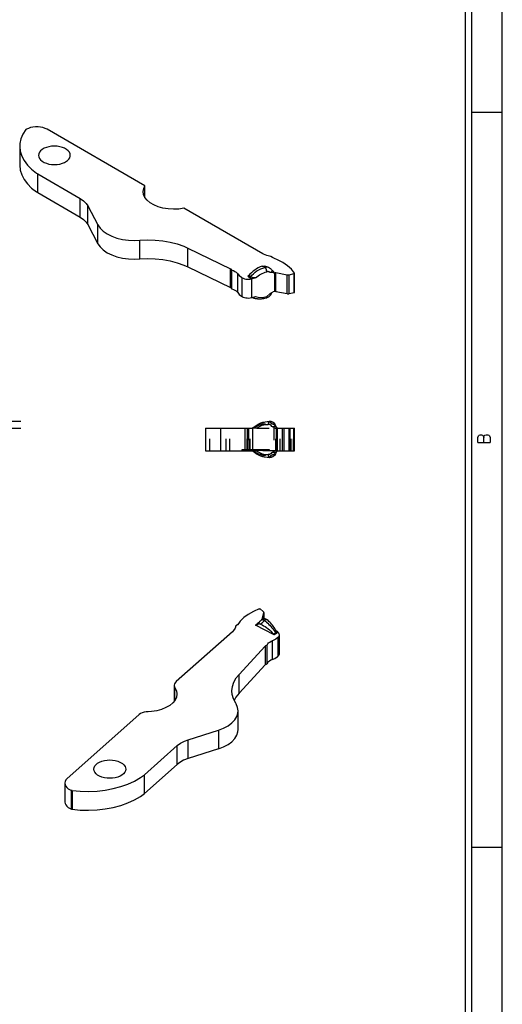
# Model space of a CAD drawing. Header units: inches. Extents: x 3 to 289, y 4 to 291.
# Tile 412 of 634: x 57.78 to 61.72, y 235.66 to 243.7. Entities that reach past the tile are written whole.
import ezdxf
from ezdxf.enums import TextEntityAlignment as Align

# ---------------------------------------------------------------- set-up
doc = ezdxf.new("R2010")
doc.units = ezdxf.units.IN
doc.header["$LTSCALE"] = 0.5
doc.header["$MEASUREMENT"] = 0
doc.linetypes.add('HIDDEN', pattern=[0.225, 0.15, -0.075])
for name, color, linetype in [('bottom', 7, 'Continuous'), ('DBU', 7, 'Continuous'), ('PLOTVIEW1', 7, 'Continuous')]:
    doc.layers.add(name, color=color, linetype=linetype)
doc.styles.add('VERO5-RomanD', font='romand__.ttf')

msp = doc.modelspace()

# ---------------------------------------------------------------- linework, layer by layer
at = {"layer": 'bottom', "color": 4, "linetype": 'Continuous'}
for p, q in [((57.8083, 242.765), (57.7918, 242.7266)), ((57.8325, 242.8019), (57.8083, 242.765)), ((57.836, 242.804), (57.8325, 242.8019)), ((57.852, 242.8117), (57.836, 242.804)), ((57.836, 242.804), (57.836, 242.804)), ((57.8702, 242.8178), (57.852, 242.8117)), ((57.8898, 242.8219), (57.8702, 242.8178)), ((57.9104, 242.824), (57.8898, 242.8219)), ((57.9313, 242.824), (57.9104, 242.824)), ((57.9519, 242.8219), (57.9313, 242.824)), ((57.9716, 242.8178), (57.9519, 242.8219)), ((57.9897, 242.8117), (57.9716, 242.8178)), ((58.0057, 242.804), (57.9897, 242.8117)), ((58.8048, 242.3426), (58.0057, 242.804)), ((57.7831, 242.6875), (57.7817, 242.6641)), ((57.7918, 242.7266), (57.7831, 242.6875)), ((57.7817, 242.6641), (57.7817, 242.511)), ((57.7817, 242.6641), (57.7856, 242.6247)), ((57.7856, 242.6247), (57.7976, 242.5858)), ((57.9369, 242.6042), (57.935, 242.5912)), ((57.935, 242.5912), (57.9369, 242.5782)), ((57.9428, 242.6169), (57.9369, 242.6042)), ((57.9524, 242.6287), (57.9428, 242.6169)), ((57.9654, 242.6394), (57.9524, 242.6287)), ((57.9814, 242.6487), (57.9654, 242.6394)), ((58, 242.6562), (57.9814, 242.6487)), ((58.0205, 242.6617), (58, 242.6562)), ((58.0424, 242.6651), (58.0205, 242.6617)), ((58.065, 242.6662), (58.0424, 242.6651)), ((58.0875, 242.6651), (58.065, 242.6662)), ((58.1094, 242.6617), (58.0875, 242.6651)), ((58.13, 242.6562), (58.1094, 242.6617)), ((58.1485, 242.6487), (58.13, 242.6562)), ((58.1646, 242.6394), (58.1485, 242.6487)), ((58.1776, 242.6287), (58.1646, 242.6394)), ((58.1871, 242.6169), (58.1776, 242.6287)), ((58.193, 242.6042), (58.1871, 242.6169)), ((58.195, 242.5912), (58.193, 242.6042)), ((58.1945, 242.5846), (58.195, 242.5912)), ((57.7817, 242.511), (57.7856, 242.4716)), ((57.7976, 242.5858), (57.8173, 242.548)), ((57.8173, 242.548), (57.8445, 242.5118)), ((57.8445, 242.5118), (57.8789, 242.4776)), ((57.9369, 242.5782), (57.9428, 242.5655)), ((57.9428, 242.5655), (57.9524, 242.5537)), ((57.9524, 242.5537), (57.9654, 242.5429)), ((57.9654, 242.5429), (57.9814, 242.5337)), ((57.9814, 242.5337), (58, 242.5262)), ((58, 242.5262), (58.0205, 242.5207)), ((58.0205, 242.5207), (58.0424, 242.5173)), ((58.0424, 242.5173), (58.065, 242.5161)), ((58.065, 242.5161), (58.0875, 242.5173)), ((58.0875, 242.5173), (58.1094, 242.5207)), ((58.1094, 242.5207), (58.13, 242.5262)), ((58.13, 242.5262), (58.1485, 242.5337)), ((58.1485, 242.5337), (58.1569, 242.5381)), ((58.1569, 242.5381), (58.1715, 242.5481)), ((58.1715, 242.5481), (58.1828, 242.5595)), ((58.1828, 242.5595), (58.1905, 242.5718)), ((58.1905, 242.5718), (58.1945, 242.5846)), ((57.7856, 242.4716), (57.7976, 242.4327)), ((57.7976, 242.4327), (57.8173, 242.3949)), ((57.8789, 242.4776), (57.9199, 242.4461)), ((57.9199, 242.4461), (57.9285, 242.4403)), ((57.9285, 242.4403), (58.2748, 242.2403)), ((57.9285, 242.2872), (57.9285, 242.4403)), ((57.8173, 242.3949), (57.8445, 242.3587)), ((57.8445, 242.3587), (57.8789, 242.3245)), ((57.8789, 242.3245), (57.9199, 242.293)), ((57.9199, 242.293), (57.9285, 242.2872)), ((57.9285, 242.2872), (58.2748, 242.0872)), ((58.791, 242.2955), (58.7948, 242.3205)), ((58.7942, 242.2727), (58.791, 242.2955)), ((58.8048, 242.2483), (58.7942, 242.2727)), ((58.7948, 242.3205), (58.8048, 242.3426)), ((58.8048, 242.2483), (58.8048, 242.3426)), ((58.2748, 242.2403), (58.3029, 242.2211)), ((58.3029, 242.2211), (58.3246, 242.1993)), ((58.3246, 242.1993), (58.3371, 242.1805)), ((58.8225, 242.2253), (58.8048, 242.2483)), ((58.8469, 242.2045), (58.8225, 242.2253)), ((58.8773, 242.1864), (58.8469, 242.2045)), ((58.3371, 242.1805), (58.4204, 242.0232)), ((58.9125, 242.1717), (58.8773, 242.1864)), ((58.9517, 242.1607), (58.9125, 242.1717)), ((58.9936, 242.1538), (58.9517, 242.1607)), ((59.037, 242.1512), (58.9936, 242.1538)), ((59.0805, 242.1529), (59.037, 242.1512)), ((59.1227, 242.1591), (59.0805, 242.1529)), ((59.7685, 241.7862), (59.1227, 242.1591)), ((58.2748, 242.0872), (58.3029, 242.068)), ((58.3029, 242.068), (58.3246, 242.0462)), ((58.3246, 242.0462), (58.3371, 242.0274)), ((58.3371, 242.0274), (58.4204, 241.8701)), ((58.4204, 242.0232), (58.4388, 241.9965)), ((58.4388, 241.9965), (58.4643, 241.9718)), ((58.4643, 241.9718), (58.4963, 241.9498)), ((58.4963, 241.9498), (58.5339, 241.931)), ((58.4204, 241.8701), (58.4388, 241.8434)), ((58.5339, 241.931), (58.5763, 241.916)), ((58.5763, 241.916), (58.6223, 241.905)), ((58.6223, 241.905), (58.6708, 241.8985)), ((58.6708, 241.8985), (58.7204, 241.8965)), ((58.7204, 241.8965), (58.7616, 241.8984)), ((58.7616, 241.8984), (58.8246, 241.9014)), ((58.7616, 241.7453), (58.7616, 241.8984)), ((58.8246, 241.9014), (58.8878, 241.8998)), ((58.8878, 241.8998), (58.9501, 241.8936)), ((58.9501, 241.8936), (59.0105, 241.8829)), ((59.0105, 241.8829), (59.0681, 241.8679)), ((59.0681, 241.8679), (59.122, 241.8488)), ((58.4388, 241.8434), (58.4643, 241.8187)), ((58.4643, 241.8187), (58.4963, 241.7967)), ((58.4963, 241.7967), (58.5339, 241.7779)), ((59.122, 241.8488), (59.1556, 241.8339)), ((59.1556, 241.8339), (59.5026, 241.6658)), ((58.5339, 241.7779), (58.5763, 241.7629)), ((58.5763, 241.7629), (58.6223, 241.752)), ((58.6223, 241.752), (58.6708, 241.7454)), ((58.6708, 241.7454), (58.7204, 241.7434)), ((58.7204, 241.7434), (58.7616, 241.7453)), ((58.7616, 241.7453), (58.8246, 241.7483)), ((58.8246, 241.7483), (58.8878, 241.7467)), ((58.8878, 241.7467), (58.9501, 241.7405)), ((58.9501, 241.7405), (59.0105, 241.7298)), ((59.0105, 241.7298), (59.0681, 241.7148)), ((59.0681, 241.7148), (59.122, 241.6957)), ((59.7737, 241.7838), (59.7685, 241.7862)), ((59.8016, 241.7733), (59.7737, 241.7838)), ((59.8323, 241.7658), (59.8016, 241.7733)), ((59.8459, 241.7569), (59.8323, 241.7658)), ((59.8634, 241.7488), (59.8459, 241.7569)), ((59.8881, 241.7384), (59.8634, 241.7488)), ((59.9322, 241.7157), (59.8881, 241.7384)), ((59.9706, 241.6897), (59.9322, 241.7157)), ((59.122, 241.6957), (59.1556, 241.6808)), ((59.1556, 241.6808), (59.5026, 241.5127)), ((59.5026, 241.6658), (59.5064, 241.6636)), ((59.5064, 241.6636), (59.5095, 241.661)), ((59.5095, 241.661), (59.5118, 241.6582)), ((59.5118, 241.6582), (59.5132, 241.6551)), ((59.5132, 241.6551), (59.5135, 241.6541)), ((59.5135, 241.501), (59.5135, 241.6541)), ((59.5135, 241.6541), (59.5275, 241.65)), ((59.5275, 241.65), (59.5399, 241.6445)), ((59.5399, 241.6445), (59.5506, 241.6378)), ((59.5506, 241.6378), (59.5591, 241.6302)), ((59.5591, 241.6302), (59.5638, 241.624)), ((59.7827, 241.686), (59.7628, 241.6851)), ((59.8122, 241.6781), (59.7828, 241.686)), ((59.8127, 241.6779), (59.7854, 241.6778)), ((59.8021, 241.6413), (59.7997, 241.6408)), ((59.8045, 241.6417), (59.8021, 241.6413)), ((59.8069, 241.6419), (59.8045, 241.6417)), ((59.8092, 241.6419), (59.8069, 241.6419)), ((59.8115, 241.6418), (59.8092, 241.6419)), ((59.8137, 241.6415), (59.8115, 241.6418)), ((59.8157, 241.641), (59.8137, 241.6415)), ((59.8176, 241.6404), (59.8157, 241.641)), ((59.8194, 241.6396), (59.8176, 241.6404)), ((59.821, 241.6387), (59.8194, 241.6396)), ((59.8226, 241.6377), (59.821, 241.6387)), ((59.824, 241.6365), (59.8226, 241.6377)), ((59.8253, 241.6352), (59.824, 241.6365)), ((59.8264, 241.6338), (59.8253, 241.6352)), ((59.8534, 241.6309), (59.8264, 241.6338)), ((59.8456, 241.6516), (59.8476, 241.6503)), ((59.8476, 241.6503), (59.8494, 241.6488)), ((59.8494, 241.6488), (59.8509, 241.6473)), ((59.8509, 241.6473), (59.8523, 241.6456)), ((59.8523, 241.6456), (59.8534, 241.644)), ((59.8534, 241.644), (59.8542, 241.6423)), ((59.8534, 241.6309), (59.8652, 241.634)), ((59.8542, 241.6324), (59.8534, 241.6309)), ((59.8542, 241.6423), (59.8548, 241.6405)), ((59.8547, 241.634), (59.8542, 241.6324)), ((59.8551, 241.6356), (59.8547, 241.634)), ((59.8548, 241.6405), (59.8551, 241.6389)), ((59.8551, 241.6389), (59.8552, 241.6372)), ((59.8552, 241.6372), (59.8551, 241.6356)), ((59.8652, 241.634), (59.8672, 241.6344)), ((59.8672, 241.6344), (59.8694, 241.6347)), ((59.8694, 241.6347), (59.8715, 241.6347)), ((59.8715, 241.6347), (59.8737, 241.6344)), ((59.8737, 241.6344), (59.8746, 241.6343)), ((59.8746, 241.6343), (59.9664, 241.6156)), ((60.0026, 241.6609), (59.9706, 241.6897)), ((60.0276, 241.63), (60.0026, 241.6609)), ((60.0245, 241.6257), (60.0254, 241.626)), ((60.0254, 241.626), (60.0262, 241.6264)), ((60.0262, 241.6264), (60.0268, 241.6268)), ((60.0268, 241.6268), (60.0274, 241.6273)), ((60.0274, 241.6273), (60.0277, 241.6278)), ((60.0276, 241.6299), (60.0276, 241.63)), ((60.0279, 241.6293), (60.0276, 241.6299)), ((60.0277, 241.6278), (60.0279, 241.6284)), ((60.028, 241.6288), (60.0279, 241.6293)), ((60.0279, 241.6284), (60.028, 241.6288)), ((60.028, 241.4757), (60.028, 241.6288)), ((59.5638, 241.624), (59.5759, 241.6092)), ((59.5759, 241.6092), (59.5923, 241.5959)), ((59.5923, 241.5959), (59.598, 241.5922)), ((59.598, 241.5922), (59.6069, 241.5876)), ((59.6069, 241.5876), (59.6171, 241.5839)), ((59.6171, 241.5839), (59.6283, 241.5814)), ((59.6283, 241.5814), (59.64, 241.58)), ((59.64, 241.58), (59.652, 241.5798)), ((59.6444, 241.6053), (59.65, 241.6094)), ((59.652, 241.5798), (59.6639, 241.5808)), ((59.6816, 241.5846), (59.6598, 241.5921)), ((59.6639, 241.5808), (59.6753, 241.5829)), ((59.6834, 241.5947), (59.6669, 241.5976)), ((59.6753, 241.5829), (59.6772, 241.5834)), ((59.6772, 241.5834), (59.6816, 241.5846)), ((59.6834, 241.5947), (59.6816, 241.5846)), ((59.7087, 241.5919), (59.6816, 241.5846)), ((59.7087, 241.5919), (59.6834, 241.5947)), ((59.9664, 241.6156), (59.9706, 241.615)), ((59.9706, 241.615), (59.9749, 241.6148)), ((59.9749, 241.6148), (59.9793, 241.615)), ((59.9793, 241.615), (59.9835, 241.6157)), ((59.9835, 241.6157), (59.9844, 241.6159)), ((59.9844, 241.6159), (60.0245, 241.6257)), ((59.5026, 241.5127), (59.5064, 241.5105)), ((59.5064, 241.5105), (59.5095, 241.5079)), ((59.5095, 241.5079), (59.5118, 241.5051)), ((59.5118, 241.5051), (59.5132, 241.502)), ((59.5132, 241.502), (59.5135, 241.501)), ((59.5135, 241.501), (59.5275, 241.4969)), ((59.5275, 241.4969), (59.5399, 241.4914)), ((59.5399, 241.4914), (59.5506, 241.4847)), ((59.5506, 241.4847), (59.5591, 241.4771)), ((59.5591, 241.4771), (59.5638, 241.4709)), ((59.5638, 241.4709), (59.5759, 241.4561)), ((59.8264, 241.4603), (59.8371, 241.4689)), ((59.8371, 241.4689), (59.8534, 241.4778)), ((59.8383, 241.4627), (59.8398, 241.4658)), ((59.8398, 241.4658), (59.8411, 241.4689)), ((59.8411, 241.4689), (59.8421, 241.472)), ((59.8421, 241.472), (59.8422, 241.4725)), ((59.8652, 241.4809), (59.8534, 241.4778)), ((59.8652, 241.4809), (59.8672, 241.4814)), ((59.8672, 241.4814), (59.8694, 241.4816)), ((59.8694, 241.4816), (59.8715, 241.4816)), ((59.8715, 241.4816), (59.8737, 241.4814)), ((59.8737, 241.4814), (59.8746, 241.4812)), ((59.8746, 241.4812), (59.9664, 241.4625)), ((59.9844, 241.4628), (60.0245, 241.4726)), ((60.0245, 241.4726), (60.0254, 241.4729)), ((60.0254, 241.4729), (60.0262, 241.4733)), ((60.0262, 241.4733), (60.0268, 241.4737)), ((60.0268, 241.4737), (60.0274, 241.4742)), ((60.0274, 241.4742), (60.0277, 241.4747)), ((60.0277, 241.4747), (60.0279, 241.4753)), ((60.0279, 241.4753), (60.028, 241.4757)), ((59.5759, 241.4561), (59.5923, 241.4428)), ((59.5923, 241.4428), (59.598, 241.4391)), ((59.598, 241.4391), (59.6069, 241.4345)), ((59.6069, 241.4345), (59.6171, 241.4309)), ((59.6171, 241.4309), (59.6283, 241.4283)), ((59.6283, 241.4283), (59.64, 241.4269)), ((59.64, 241.4269), (59.652, 241.4267)), ((59.652, 241.4267), (59.6639, 241.4277)), ((59.6639, 241.4277), (59.6753, 241.4298)), ((59.6753, 241.4298), (59.6772, 241.4303)), ((59.6816, 241.4315), (59.6772, 241.4303)), ((59.6816, 241.4315), (59.7087, 241.4388)), ((59.6816, 241.4315), (59.6828, 241.4309)), ((59.6828, 241.4309), (59.6889, 241.4286)), ((59.6859, 241.4327), (59.7087, 241.4388)), ((59.6889, 241.4286), (59.6947, 241.4268)), ((59.6947, 241.4268), (59.7002, 241.4252)), ((59.7002, 241.4252), (59.7053, 241.424)), ((59.7053, 241.424), (59.714, 241.4224)), ((59.714, 241.4224), (59.7208, 241.4214)), ((59.7208, 241.4214), (59.7255, 241.4209)), ((59.7255, 241.4209), (59.7296, 241.4206)), ((59.7296, 241.4206), (59.735, 241.4203)), ((59.735, 241.4203), (59.7417, 241.4202)), ((59.7417, 241.4202), (59.7498, 241.4204)), ((59.7498, 241.4204), (59.7573, 241.4209)), ((59.7573, 241.4209), (59.7656, 241.4218)), ((59.7656, 241.4218), (59.7749, 241.4232)), ((59.7749, 241.4232), (59.785, 241.4252)), ((59.785, 241.4252), (59.7959, 241.428)), ((59.7959, 241.428), (59.7998, 241.4292)), ((59.7998, 241.4292), (59.8037, 241.4307)), ((59.8037, 241.4307), (59.8076, 241.4325)), ((59.8076, 241.4325), (59.8114, 241.4346)), ((59.8114, 241.4346), (59.8151, 241.437)), ((59.8151, 241.437), (59.8188, 241.4396)), ((59.8188, 241.4396), (59.8223, 241.4425)), ((59.8223, 241.4425), (59.8256, 241.4456)), ((59.8256, 241.4456), (59.8281, 241.4482)), ((59.8281, 241.4482), (59.8305, 241.4509)), ((59.8305, 241.4509), (59.8327, 241.4537)), ((59.8327, 241.4537), (59.8348, 241.4567)), ((59.8348, 241.4567), (59.8366, 241.4596)), ((59.8366, 241.4596), (59.8383, 241.4627)), ((59.9664, 241.4625), (59.9706, 241.4619)), ((59.9706, 241.4619), (59.9749, 241.4617)), ((59.9749, 241.4617), (59.9793, 241.4619)), ((59.9793, 241.4619), (59.9835, 241.4626)), ((59.9835, 241.4626), (59.9844, 241.4628)), ((59.2993, 240.3654), (59.424, 240.3654)), ((59.2993, 240.3654), (59.2993, 240.1779)), ((59.424, 240.1779), (59.424, 240.3654)), ((59.424, 240.3654), (59.6236, 240.3654)), ((59.6236, 240.3654), (59.6403, 240.3654)), ((59.6403, 240.3654), (59.6857, 240.3654)), ((59.6403, 240.3654), (59.6403, 240.1779)), ((59.6866, 240.3657), (59.684, 240.3654)), ((59.6857, 240.3654), (59.6902, 240.3654)), ((59.6922, 240.3689), (59.6866, 240.3657)), ((59.6986, 240.3707), (59.6902, 240.3654)), ((59.7184, 240.3654), (59.6902, 240.3654)), ((59.6923, 240.3688), (59.6912, 240.3677)), ((59.6926, 240.3691), (59.6922, 240.3689)), ((59.6986, 240.3707), (59.6926, 240.3691)), ((59.7184, 240.3654), (59.6986, 240.3707)), ((59.8683, 240.3654), (59.8404, 240.3779)), ((59.8683, 240.3654), (59.8805, 240.3654)), ((59.8736, 240.3836), (59.872, 240.3875)), ((59.8771, 240.3737), (59.8735, 240.3841)), ((59.8761, 240.3753), (59.8736, 240.3836)), ((59.8874, 240.3655), (59.8771, 240.3738)), ((59.8805, 240.3654), (59.8875, 240.3654)), ((59.8884, 240.3654), (59.8874, 240.3655)), ((59.8875, 240.3654), (59.9296, 240.3654)), ((59.889, 240.3654), (59.8884, 240.3654)), ((59.9296, 240.3654), (59.9427, 240.3654)), ((59.9427, 240.3654), (59.9831, 240.3654)), ((59.9831, 240.3654), (59.9904, 240.3654)), ((59.9904, 240.3654), (60.028, 240.3654)), ((60.028, 240.1779), (60.028, 240.3654)), ((59.2993, 240.1779), (59.424, 240.1779)), ((59.424, 240.1779), (59.6236, 240.1779)), ((59.6236, 240.1779), (59.6403, 240.1779)), ((59.6403, 240.1779), (59.6857, 240.1779)), ((59.684, 240.1779), (59.6864, 240.1776)), ((59.6902, 240.1779), (59.6857, 240.1779)), ((59.6864, 240.1776), (59.6922, 240.1743)), ((59.6902, 240.1779), (59.7184, 240.1779)), ((59.6986, 240.1726), (59.6902, 240.1779)), ((59.6922, 240.1743), (59.6924, 240.1742)), ((59.6924, 240.1742), (59.6926, 240.1741)), ((59.6926, 240.1741), (59.6986, 240.1726)), ((59.6986, 240.1726), (59.7184, 240.1779)), ((59.8404, 240.1654), (59.8683, 240.1779)), ((59.8805, 240.1779), (59.8683, 240.1779)), ((59.8736, 240.1596), (59.872, 240.1557)), ((59.8735, 240.1591), (59.8771, 240.1695)), ((59.8771, 240.1694), (59.8864, 240.1777)), ((59.8805, 240.1779), (59.8875, 240.1779)), ((59.8875, 240.1779), (59.9296, 240.1779)), ((59.9296, 240.1779), (59.9427, 240.1779)), ((59.9427, 240.1779), (59.9831, 240.1779)), ((59.9831, 240.1779), (59.9904, 240.1779)), ((59.9904, 240.1779), (60.028, 240.1779))]:
    msp.add_line(p, q, dxfattribs=at)
at = {"layer": 'bottom', "color": 96, "linetype": 'Continuous'}
for p, q in [((58.2748, 242.0872), (58.2748, 242.2403)), ((58.3371, 242.0274), (58.3371, 242.1805)), ((58.4204, 241.8701), (58.4204, 242.0232)), ((59.1556, 241.6808), (59.1556, 241.8339)), ((59.5026, 241.5127), (59.5026, 241.6658)), ((59.7854, 241.6778), (59.7628, 241.6851)), ((59.7863, 241.6773), (59.7854, 241.6778)), ((59.7871, 241.6767), (59.7863, 241.6773)), ((59.788, 241.676), (59.7871, 241.6767)), ((59.7888, 241.6751), (59.788, 241.676)), ((59.7897, 241.6741), (59.7888, 241.6751)), ((59.7905, 241.6729), (59.7897, 241.6741)), ((59.7914, 241.6716), (59.7905, 241.6729)), ((59.7922, 241.6702), (59.7914, 241.6716)), ((59.793, 241.6687), (59.7922, 241.6702)), ((59.7938, 241.6671), (59.793, 241.6687)), ((59.7946, 241.6654), (59.7938, 241.6671)), ((59.7953, 241.6636), (59.7946, 241.6654)), ((59.796, 241.6617), (59.7953, 241.6636)), ((59.7966, 241.6598), (59.796, 241.6617)), ((59.7972, 241.6579), (59.7966, 241.6598)), ((59.7977, 241.6559), (59.7972, 241.6579)), ((59.7982, 241.6539), (59.7977, 241.6559)), ((59.7986, 241.6519), (59.7982, 241.6539)), ((59.799, 241.65), (59.7986, 241.6519)), ((59.7992, 241.648), (59.799, 241.65)), ((59.7995, 241.6461), (59.7992, 241.648)), ((59.7996, 241.6443), (59.7995, 241.6461)), ((59.7997, 241.6425), (59.7996, 241.6443)), ((59.7997, 241.6408), (59.7997, 241.6425)), ((59.8282, 241.634), (59.8264, 241.6338)), ((59.8301, 241.6344), (59.8282, 241.634)), ((59.8319, 241.6348), (59.8301, 241.6344)), ((59.8337, 241.6354), (59.8319, 241.6348)), ((59.8355, 241.6361), (59.8337, 241.6354)), ((59.8368, 241.6369), (59.8355, 241.6361)), ((59.8381, 241.6376), (59.8368, 241.6369)), ((59.8392, 241.6385), (59.8381, 241.6376)), ((59.8403, 241.6395), (59.8392, 241.6385)), ((59.8399, 241.6552), (59.8456, 241.6516)), ((59.8411, 241.6405), (59.8403, 241.6395)), ((59.8418, 241.6415), (59.8411, 241.6405)), ((59.8417, 241.6505), (59.8456, 241.6516)), ((59.8424, 241.6426), (59.8418, 241.6415)), ((59.8427, 241.6438), (59.8424, 241.6426)), ((59.8426, 241.6479), (59.8427, 241.6476)), ((59.8427, 241.6476), (59.8429, 241.6467)), ((59.8429, 241.6449), (59.8427, 241.6438)), ((59.8429, 241.6467), (59.8429, 241.6458)), ((59.8429, 241.6458), (59.8429, 241.6449)), ((59.8652, 241.4809), (59.8652, 241.634)), ((59.8746, 241.4812), (59.8746, 241.6343)), ((59.5638, 241.4709), (59.5638, 241.624)), ((59.598, 241.4391), (59.598, 241.5922)), ((59.6598, 241.5921), (59.6444, 241.6053)), ((59.6669, 241.5976), (59.65, 241.6094)), ((59.6669, 241.5976), (59.6598, 241.5921)), ((59.6772, 241.4303), (59.6772, 241.5834)), ((59.9664, 241.4625), (59.9664, 241.6156)), ((59.9844, 241.4628), (59.9844, 241.6159)), ((60.0245, 241.4726), (60.0245, 241.6257)), ((59.8264, 241.4603), (59.8381, 241.4672)), ((59.8381, 241.4672), (59.8421, 241.4723)), ((59.7959, 241.428), (59.7997, 241.4389)), ((59.8264, 241.4603), (59.7997, 241.4389)), ((59.6236, 240.1779), (59.6236, 240.3654)), ((59.6857, 240.1779), (59.6857, 240.3654)), ((59.8127, 240.3952), (59.8213, 240.4202)), ((59.8761, 240.3753), (59.8404, 240.3779)), ((59.8761, 240.3753), (59.8883, 240.3654)), ((59.8771, 240.3738), (59.8761, 240.3753)), ((59.8805, 240.1779), (59.8805, 240.3654)), ((59.8875, 240.1779), (59.8875, 240.3654)), ((59.9296, 240.1779), (59.9296, 240.3654)), ((59.9427, 240.1779), (59.9427, 240.3654)), ((59.9831, 240.1779), (59.9831, 240.3654)), ((59.9904, 240.1779), (59.9904, 240.3654)), ((59.8213, 240.123), (59.8127, 240.148)), ((59.8404, 240.1654), (59.8761, 240.168)), ((59.8761, 240.168), (59.8736, 240.1596)), ((59.8761, 240.168), (59.8883, 240.1779)), ((59.8761, 240.168), (59.8771, 240.1694))]:
    msp.add_line(p, q, dxfattribs=at)
at = {"layer": 'bottom', "color": 56, "linetype": 'Continuous'}
for p, q in [((56.6618, 240.4201), (57.7912, 240.4201)), ((56.7084, 240.3653), (57.7912, 240.3653))]:
    msp.add_line(p, q, dxfattribs=at)
at = {"layer": 'bottom', "color": 254, "linetype": 'HIDDEN'}
for p, q in [((59.3356, 240.1779), (59.3356, 240.3654)), ((59.4693, 240.1779), (59.4693, 240.3654)), ((59.4986, 240.1779), (59.4986, 240.3654)), ((59.6404, 240.1779), (59.6404, 240.3654)), ((59.6499, 240.3654), (59.6499, 240.1779)), ((59.6552, 240.1779), (59.6552, 240.3654)), ((59.6565, 240.1779), (59.6565, 240.3654)), ((59.6631, 240.1779), (59.6631, 240.3654)), ((59.6632, 240.1779), (59.6632, 240.3654)), ((59.6635, 240.1779), (59.6635, 240.3654)), ((59.6924, 240.3687), (59.684, 240.3654)), ((59.684, 240.3654), (59.6856, 240.3654)), ((59.6922, 240.3689), (59.6924, 240.3687)), ((59.6924, 240.3687), (59.6962, 240.3675)), ((59.7184, 240.3654), (59.8679, 240.3654)), ((59.8213, 240.4202), (59.8248, 240.4183)), ((59.8248, 240.4183), (59.8349, 240.4012)), ((59.8579, 240.3654), (59.8579, 240.1779)), ((59.8736, 240.1779), (59.8736, 240.3654)), ((59.8786, 240.1779), (59.8786, 240.3654)), ((59.8883, 240.3654), (59.8883, 240.3654)), ((59.9099, 240.1779), (59.9099, 240.3654)), ((59.9986, 240.1779), (59.9986, 240.3654)), ((60.0174, 240.3654), (60.0174, 240.1779)), ((60.0187, 240.1779), (60.0187, 240.3654)), ((60.0198, 240.1779), (60.0198, 240.3654)), ((59.5972, 240.1879), (59.5972, 240.1779)), ((59.6263, 240.1879), (59.5972, 240.1879)), ((59.601, 240.1779), (59.601, 240.1879)), ((59.6034, 240.1879), (59.6034, 240.1779)), ((59.6068, 240.1779), (59.6068, 240.1879)), ((59.6208, 240.1779), (59.6208, 240.1879)), ((59.6228, 240.1779), (59.6228, 240.1879)), ((59.6447, 240.1879), (59.6263, 240.1879)), ((59.6263, 240.1779), (59.6263, 240.1879)), ((59.6289, 240.1779), (59.6289, 240.1879)), ((59.6503, 240.1879), (59.6447, 240.1879)), ((59.6447, 240.1779), (59.6447, 240.1879)), ((59.6468, 240.1779), (59.6468, 240.1879)), ((59.6483, 240.1779), (59.6483, 240.1879)), ((59.6536, 240.1879), (59.6503, 240.1879)), ((59.6503, 240.1779), (59.6503, 240.1879)), ((59.651, 240.1779), (59.651, 240.1879)), ((59.6526, 240.1779), (59.6526, 240.1879)), ((59.6536, 240.1779), (59.6536, 240.1879)), ((59.6561, 240.1879), (59.6536, 240.1879)), ((59.6548, 240.1779), (59.6548, 240.1879)), ((59.6559, 240.1779), (59.6559, 240.1879)), ((59.6561, 240.1779), (59.6561, 240.1879)), ((59.6612, 240.1879), (59.6561, 240.1879)), ((59.6601, 240.1779), (59.6601, 240.1879)), ((59.6603, 240.1779), (59.6603, 240.1879)), ((59.6612, 240.1779), (59.6612, 240.1879)), ((59.6651, 240.1879), (59.6612, 240.1879)), ((59.6779, 240.1879), (59.6651, 240.1879)), ((59.6651, 240.1779), (59.6651, 240.1879)), ((59.6678, 240.1779), (59.6678, 240.1879)), ((59.674, 240.1779), (59.674, 240.1879)), ((59.6755, 240.1779), (59.6755, 240.1879)), ((59.6817, 240.1879), (59.6779, 240.1879)), ((59.6779, 240.1779), (59.6779, 240.1879)), ((59.681, 240.1879), (59.681, 240.1779)), ((59.6811, 240.1779), (59.6811, 240.1879)), ((59.6964, 240.1879), (59.6817, 240.1879)), ((59.6817, 240.1779), (59.6817, 240.1879)), ((59.6817, 240.1779), (59.6817, 240.1879)), ((59.6821, 240.1779), (59.6821, 240.1879)), ((59.6828, 240.1779), (59.6828, 240.1879)), ((59.6831, 240.1779), (59.6831, 240.1879)), ((59.6836, 240.1779), (59.6836, 240.1879)), ((59.6838, 240.1779), (59.6838, 240.1879)), ((59.6838, 240.1779), (59.6838, 240.1879)), ((59.6844, 240.1779), (59.6844, 240.1879)), ((59.6852, 240.1779), (59.6852, 240.1879)), ((59.688, 240.1779), (59.688, 240.1879)), ((59.6898, 240.1779), (59.6898, 240.1879)), ((59.6937, 240.1779), (59.6937, 240.1879)), ((59.6943, 240.1779), (59.6943, 240.1879)), ((59.6988, 240.1879), (59.6964, 240.1879)), ((59.6964, 240.1779), (59.6964, 240.1879)), ((59.6976, 240.1779), (59.6976, 240.1879)), ((59.6988, 240.1779), (59.6988, 240.1879)), ((59.7231, 240.1879), (59.6988, 240.1879)), ((59.7029, 240.1779), (59.7029, 240.1879)), ((59.707, 240.1879), (59.707, 240.1779)), ((59.7156, 240.1779), (59.7156, 240.1879)), ((59.7185, 240.1779), (59.7185, 240.1879)), ((59.7201, 240.1779), (59.7201, 240.1879)), ((59.7217, 240.1779), (59.7217, 240.1879)), ((59.7227, 240.1779), (59.7227, 240.1879)), ((59.7252, 240.1879), (59.7231, 240.1879)), ((59.7231, 240.1779), (59.7231, 240.1879)), ((59.7247, 240.1879), (59.7247, 240.1779)), ((59.7252, 240.1779), (59.7252, 240.1879)), ((59.7287, 240.1879), (59.7252, 240.1879)), ((59.7259, 240.1779), (59.7259, 240.1879)), ((59.7281, 240.1779), (59.7281, 240.1879)), ((59.8231, 240.1879), (59.7287, 240.1879)), ((59.7287, 240.1779), (59.7287, 240.1879)), ((59.7294, 240.1779), (59.7294, 240.1879)), ((59.7304, 240.1779), (59.7304, 240.1879)), ((59.7309, 240.1779), (59.7309, 240.1879)), ((59.7311, 240.1779), (59.7311, 240.1879)), ((59.7317, 240.1779), (59.7317, 240.1879)), ((59.7402, 240.1779), (59.7402, 240.1879)), ((59.7505, 240.1779), (59.7505, 240.1879)), ((59.7582, 240.1779), (59.7582, 240.1879)), ((59.7583, 240.1779), (59.7583, 240.1879)), ((59.7664, 240.1779), (59.7664, 240.1879)), ((59.7685, 240.1779), (59.7685, 240.1879)), ((59.8169, 240.1779), (59.8169, 240.1879)), ((59.8231, 240.1779), (59.8231, 240.1879)), ((59.6924, 240.1745), (59.684, 240.1779)), ((59.6856, 240.1779), (59.684, 240.1779)), ((59.6924, 240.1745), (59.6922, 240.1743)), ((59.6962, 240.1757), (59.6924, 240.1745)), ((59.8679, 240.1779), (59.7184, 240.1779)), ((59.8248, 240.1249), (59.8213, 240.123)), ((59.8248, 240.1249), (59.8349, 240.1421)), ((59.8883, 240.1779), (59.8883, 240.1779))]:
    msp.add_line(p, q, dxfattribs=at)
at = {"layer": 'bottom', "color": 4, "linetype": 'Continuous'}
for centre, radius, start, end in [((59.8494, 241.4435), 0.2579, 109.71857, 140.22746), ((59.8122, 240.3637), 0.0315, 26.75084, 89.19691), ((59.8208, 240.3638), 0.0564, 24.85629, 89.55046)]:
    msp.add_arc(centre, radius, start, end, dxfattribs=at)
at = {"layer": 'bottom', "color": 96, "linetype": 'Continuous', "extrusion": (0, 0, -1)}
for centre, radius, start, end in [((-59.8347, 241.4724), 0.2098, 36.72566, 76.51337), ((-59.8596, 241.4231), 0.2261, 48.21864, 74.61083), ((-59.8114, 240.2367), 0.1587, 54.11972, 90.43592), ((-59.8122, 240.1796), 0.0315, 206.75078, 269.19639)]:
    msp.add_arc(centre, radius, start, end, dxfattribs=at)
at = {"layer": 'bottom', "color": 4, "linetype": 'Continuous', "extrusion": (0, 0, -1)}
for centre, radius, start, end in [((-59.801, 241.6359), 0.0436, 104.72718, 164.27857), ((-59.8182, 240.2395), 0.1802, 45.76506, 90.98303), ((-59.8181, 240.3037), 0.1802, 269.00774, 314.70696), ((-59.8208, 240.1795), 0.0565, 204.84315, 269.53499)]:
    msp.add_arc(centre, radius, start, end, dxfattribs=at)
at = {"layer": 'bottom', "color": 96, "linetype": 'Continuous'}
for centre, radius, start, end in [((59.7506, 241.5857), 0.1536, 254.09032, 288.48796), ((59.8114, 240.3066), 0.1587, 234.11993, 270.43635)]:
    msp.add_arc(centre, radius, start, end, dxfattribs=at)
at = {"layer": 'bottom', "color": 254, "linetype": 'HIDDEN', "extrusion": (0, 0, -1)}
for centre, radius, start, end in [((-59.8193, 240.2289), 0.1888, 47.75439, 91.64377), ((-59.8102, 240.2006), 0.2021, 55.65237, 97.00522), ((-59.8235, 240.1788), 0.0539, 207.35806, 268.63115), ((-59.8278, 240.1975), 0.0559, 207.95876, 262.70004)]:
    msp.add_arc(centre, radius, start, end, dxfattribs=at)
at = {"layer": 'bottom', "color": 254, "linetype": 'HIDDEN'}
for centre, radius, start, end in [((59.8235, 240.3645), 0.0538, 27.36568, 88.65327), ((59.8278, 240.3458), 0.0559, 27.95877, 82.70004), ((59.8193, 240.3143), 0.1888, 227.75428, 271.64512), ((59.8102, 240.3426), 0.2021, 235.65237, 277.00522)]:
    msp.add_arc(centre, radius, start, end, dxfattribs=at)
at = {"layer": 'DBU', "color": 6, "linetype": 'Continuous'}
for p, q in [((59.6126, 238.8172), (59.5832, 238.7876)), ((59.6487, 238.8443), (59.6126, 238.8172)), ((59.6907, 238.8684), (59.6487, 238.8443)), ((59.738, 238.8889), (59.6907, 238.8684)), ((59.738, 238.8889), (59.7389, 238.8892)), ((59.7389, 238.8892), (59.7398, 238.8894)), ((59.7398, 238.8894), (59.7408, 238.8894)), ((59.7408, 238.8894), (59.7418, 238.8894)), ((59.7418, 238.8894), (59.7428, 238.8893)), ((59.7428, 238.8893), (59.7437, 238.8891)), ((59.7437, 238.8891), (59.7445, 238.8888)), ((59.7445, 238.8888), (59.7453, 238.8884)), ((59.7453, 238.8884), (59.7458, 238.888)), ((59.7707, 238.8675), (59.7458, 238.888)), ((59.763, 238.8041), (59.775, 238.8573)), ((59.7707, 238.8675), (59.7729, 238.8653)), ((59.7729, 238.8653), (59.7744, 238.8629)), ((59.7744, 238.8629), (59.7751, 238.8604)), ((59.7752, 238.8592), (59.775, 238.8573)), ((59.7751, 238.8604), (59.7752, 238.8592)), ((59.7752, 238.8076), (59.7752, 238.8592)), ((59.5484, 238.7504), (59.5418, 238.7315)), ((59.5607, 238.7599), (59.5484, 238.7504)), ((59.5708, 238.7715), (59.5607, 238.7599)), ((59.5832, 238.7876), (59.5708, 238.7715)), ((59.8594, 238.6776), (59.7088, 238.7547)), ((59.7094, 238.7544), (59.7088, 238.7547)), ((59.71, 238.7541), (59.7094, 238.7544)), ((59.7107, 238.7539), (59.71, 238.7541)), ((59.7113, 238.7538), (59.7107, 238.7539)), ((59.7119, 238.7537), (59.7113, 238.7538)), ((59.7125, 238.7536), (59.7119, 238.7537)), ((59.7131, 238.7536), (59.7125, 238.7536)), ((59.7136, 238.7537), (59.7131, 238.7536)), ((59.7142, 238.7538), (59.7136, 238.7537)), ((59.7147, 238.7539), (59.7142, 238.7538)), ((59.7152, 238.7541), (59.7147, 238.7539)), ((59.7157, 238.7544), (59.7152, 238.7541)), ((59.7161, 238.7547), (59.7157, 238.7544)), ((59.7162, 238.7547), (59.7161, 238.7547)), ((59.7165, 238.755), (59.7162, 238.7547)), ((59.7169, 238.7554), (59.7165, 238.755)), ((59.7172, 238.7558), (59.7169, 238.7554)), ((59.7211, 238.7603), (59.7208, 238.7601)), ((59.7234, 238.7621), (59.7211, 238.7603)), ((59.7259, 238.7635), (59.7234, 238.7621)), ((59.7286, 238.7646), (59.7259, 238.7635)), ((59.7312, 238.7653), (59.7286, 238.7646)), ((59.734, 238.7657), (59.7312, 238.7653)), ((59.7369, 238.7658), (59.734, 238.7657)), ((59.7398, 238.7656), (59.7369, 238.7658)), ((59.7429, 238.7651), (59.7398, 238.7656)), ((59.746, 238.7643), (59.7429, 238.7651)), ((59.7492, 238.7632), (59.746, 238.7643)), ((59.7492, 238.7632), (59.7615, 238.758)), ((59.7553, 238.7987), (59.7533, 238.7966)), ((59.7533, 238.7966), (59.754, 238.7974)), ((59.754, 238.7974), (59.7557, 238.7988)), ((59.7574, 238.8005), (59.7553, 238.7987)), ((59.7557, 238.7988), (59.7576, 238.7999)), ((59.7597, 238.8022), (59.7574, 238.8005)), ((59.7576, 238.7999), (59.7597, 238.8006)), ((59.762, 238.8036), (59.7597, 238.8022)), ((59.7597, 238.8006), (59.7619, 238.8009)), ((59.7615, 238.758), (59.7739, 238.7518)), ((59.7619, 238.8009), (59.7643, 238.801)), ((59.7645, 238.8049), (59.762, 238.8036)), ((59.7643, 238.801), (59.7668, 238.8007)), ((59.7671, 238.8059), (59.7645, 238.8049)), ((59.7668, 238.8007), (59.7694, 238.8)), ((59.7698, 238.8067), (59.7671, 238.8059)), ((59.7694, 238.8), (59.7721, 238.7991)), ((59.7725, 238.8073), (59.7698, 238.8067)), ((59.7721, 238.7991), (59.7749, 238.7978)), ((59.7753, 238.8076), (59.7725, 238.8073)), ((59.7739, 238.7518), (59.7862, 238.7444)), ((59.7749, 238.7978), (59.7777, 238.7963)), ((59.778, 238.8077), (59.7753, 238.8076)), ((59.7777, 238.7963), (59.7806, 238.7945)), ((59.7808, 238.8076), (59.778, 238.8077)), ((59.7836, 238.8073), (59.7808, 238.8076)), ((59.7863, 238.8068), (59.7836, 238.8073)), ((59.7862, 238.7444), (59.7984, 238.736)), ((59.789, 238.8061), (59.7863, 238.8068)), ((59.7916, 238.8052), (59.789, 238.8061)), ((59.7948, 238.8039), (59.7916, 238.8052)), ((59.7978, 238.8024), (59.7948, 238.8039)), ((59.8007, 238.8006), (59.7978, 238.8024)), ((59.7984, 238.736), (59.8104, 238.7267)), ((59.8035, 238.7986), (59.8007, 238.8006)), ((59.8108, 238.7929), (59.8035, 238.7986)), ((59.8181, 238.7865), (59.8108, 238.7929)), ((59.8253, 238.7796), (59.8181, 238.7865)), ((59.8324, 238.7721), (59.8253, 238.7796)), ((59.8395, 238.7641), (59.8324, 238.7721)), ((59.8463, 238.7557), (59.8395, 238.7641)), ((59.853, 238.7469), (59.8463, 238.7557)), ((59.8595, 238.7377), (59.853, 238.7469)), ((59.8657, 238.7282), (59.8595, 238.7377)), ((59.5188, 238.7028), (59.06, 238.2949)), ((59.5296, 238.7137), (59.5188, 238.7028)), ((59.5418, 238.7315), (59.5296, 238.7137)), ((59.8104, 238.7267), (59.8219, 238.7167)), ((59.8219, 238.7167), (59.8331, 238.7059)), ((59.8331, 238.7059), (59.8439, 238.6943)), ((59.8439, 238.6943), (59.8542, 238.6821)), ((59.8547, 238.6814), (59.8542, 238.6821)), ((59.8553, 238.6808), (59.8547, 238.6814)), ((59.8558, 238.6803), (59.8553, 238.6808)), ((59.8564, 238.6798), (59.8558, 238.6803)), ((59.8571, 238.6791), (59.8564, 238.6798)), ((59.8579, 238.6786), (59.8571, 238.6791)), ((59.8587, 238.6781), (59.8579, 238.6786)), ((59.8594, 238.6776), (59.8587, 238.6781)), ((59.8717, 238.7184), (59.8657, 238.7282)), ((59.8749, 238.7128), (59.8717, 238.7184)), ((59.8732, 238.6958), (59.8724, 238.6953)), ((59.8739, 238.6965), (59.8732, 238.6958)), ((59.8913, 238.6541), (59.8732, 238.6416)), ((59.8745, 238.6971), (59.8739, 238.6965)), ((59.8751, 238.6978), (59.8745, 238.6971)), ((59.8752, 238.7123), (59.8748, 238.713)), ((59.8749, 238.7128), (59.8752, 238.7122)), ((59.8757, 238.6987), (59.8751, 238.6978)), ((59.8757, 238.7117), (59.8752, 238.7123)), ((59.8752, 238.7122), (59.8756, 238.7111)), ((59.8756, 238.7111), (59.876, 238.7099)), ((59.8761, 238.7113), (59.8757, 238.7117)), ((59.8761, 238.6997), (59.8757, 238.6987)), ((59.876, 238.7099), (59.8763, 238.7085)), ((59.8764, 238.711), (59.8761, 238.7113)), ((59.8765, 238.7008), (59.8761, 238.6997)), ((59.8763, 238.7085), (59.8766, 238.7071)), ((59.8767, 238.7107), (59.8764, 238.711)), ((59.8768, 238.7023), (59.8765, 238.7008)), ((59.8766, 238.7071), (59.8768, 238.7055)), ((59.8766, 238.7071), (59.8772, 238.7065)), ((59.8769, 238.7105), (59.8767, 238.7107)), ((59.8768, 238.7055), (59.8769, 238.7039)), ((59.8769, 238.7039), (59.8768, 238.7023)), ((59.8771, 238.7103), (59.8769, 238.7105)), ((59.8868, 238.7029), (59.8771, 238.7103)), ((59.8772, 238.7065), (59.8778, 238.7059)), ((59.8778, 238.7059), (59.8785, 238.7054)), ((59.8785, 238.7054), (59.8792, 238.7049)), ((59.8799, 238.6899), (59.8786, 238.6891)), ((59.8792, 238.7049), (59.88, 238.7045)), ((59.8811, 238.6908), (59.8799, 238.6899)), ((59.88, 238.7045), (59.8808, 238.7041)), ((59.8808, 238.7041), (59.8817, 238.7038)), ((59.8822, 238.6918), (59.8811, 238.6908)), ((59.8817, 238.7038), (59.8827, 238.7034)), ((59.8832, 238.6928), (59.8822, 238.6918)), ((59.8827, 238.7034), (59.8837, 238.7032)), ((59.884, 238.6939), (59.8832, 238.6928)), ((59.8837, 238.7032), (59.8847, 238.7031)), ((59.8848, 238.695), (59.884, 238.6939)), ((59.8847, 238.7031), (59.8857, 238.703)), ((59.8856, 238.6966), (59.8848, 238.695)), ((59.8862, 238.6981), (59.8856, 238.6966)), ((59.8857, 238.703), (59.8868, 238.7029)), ((59.8866, 238.6997), (59.8862, 238.6981)), ((59.8868, 238.7013), (59.8866, 238.6997)), ((59.8897, 238.7007), (59.8868, 238.7029)), ((59.8868, 238.7029), (59.8868, 238.7013)), ((59.8943, 238.6967), (59.8897, 238.7007)), ((59.8913, 238.6541), (59.8972, 238.6602)), ((59.8994, 238.6904), (59.8943, 238.6967)), ((59.8972, 238.6602), (59.9013, 238.6667)), ((59.9025, 238.6837), (59.8994, 238.6904)), ((59.9013, 238.6667), (59.9033, 238.6735)), ((59.9036, 238.6768), (59.9025, 238.6837)), ((59.9033, 238.6735), (59.9036, 238.6768)), ((59.9036, 238.5237), (59.9036, 238.6768)), ((59.5738, 238.3541), (59.7864, 238.585)), ((59.7864, 238.585), (59.7894, 238.5876)), ((59.7894, 238.5876), (59.7931, 238.5899)), ((59.7931, 238.5899), (59.7974, 238.5918)), ((59.7974, 238.5918), (59.8023, 238.5932)), ((59.8023, 238.5932), (59.8039, 238.5936)), ((59.8039, 238.5936), (59.8081, 238.6023)), ((59.8039, 238.4405), (59.8039, 238.5936)), ((59.8081, 238.6023), (59.8148, 238.6105)), ((59.8148, 238.6105), (59.8238, 238.6179)), ((59.8238, 238.6179), (59.835, 238.6243)), ((59.835, 238.6243), (59.8445, 238.6283)), ((59.8516, 238.631), (59.8445, 238.6283)), ((59.8732, 238.6416), (59.8516, 238.631)), ((59.867, 238.4851), (59.8862, 238.4971)), ((59.8862, 238.4971), (59.8913, 238.501)), ((59.8913, 238.501), (59.8972, 238.5071)), ((59.8972, 238.5071), (59.9013, 238.5136)), ((59.9013, 238.5136), (59.9033, 238.5204)), ((59.9033, 238.5204), (59.9036, 238.5237)), ((59.7864, 238.4319), (59.5738, 238.201)), ((59.7864, 238.4319), (59.7894, 238.4345)), ((59.7894, 238.4345), (59.7931, 238.4368)), ((59.7931, 238.4368), (59.7974, 238.4387)), ((59.7974, 238.4387), (59.8023, 238.4401)), ((59.8023, 238.4401), (59.8039, 238.4405)), ((59.8068, 238.447), (59.8039, 238.4405)), ((59.8128, 238.4554), (59.8068, 238.447)), ((59.8213, 238.463), (59.8128, 238.4554)), ((59.832, 238.4697), (59.8213, 238.463)), ((59.8445, 238.4752), (59.832, 238.4697)), ((59.8445, 238.4752), (59.867, 238.4851)), ((59.5508, 238.3255), (59.5738, 238.3541)), ((59.044, 238.2664), (59.0439, 238.2634)), ((59.0439, 238.2634), (59.0439, 238.1346)), ((59.0439, 238.2634), (59.0454, 238.2534)), ((59.0465, 238.2764), (59.044, 238.2664)), ((59.0454, 238.2534), (59.0499, 238.2437)), ((59.0519, 238.286), (59.0465, 238.2764)), ((59.06, 238.2949), (59.0519, 238.286)), ((59.5152, 238.2185), (59.5192, 238.255)), ((59.5192, 238.255), (59.5312, 238.2908)), ((59.5312, 238.2908), (59.5508, 238.3255)), ((59.0499, 238.2437), (59.0501, 238.2434)), ((59.0501, 238.2434), (59.0616, 238.2191)), ((59.0616, 238.2191), (59.0656, 238.1941)), ((59.0656, 238.1934), (59.0618, 238.1683)), ((59.0656, 238.1941), (59.0656, 238.1934)), ((59.5178, 238.1892), (59.5152, 238.2185)), ((59.5282, 238.1532), (59.5178, 238.1892)), ((59.5738, 238.201), (59.5477, 238.1677)), ((59.0071, 238.1006), (58.9763, 238.0828)), ((59.0321, 238.1212), (59.0071, 238.1006)), ((59.0505, 238.144), (59.0321, 238.1212)), ((59.0618, 238.1683), (59.0505, 238.144)), ((59.5464, 238.1183), (59.5282, 238.1532)), ((59.5477, 238.1677), (59.5331, 238.142)), ((59.5498, 238.1126), (59.5464, 238.1183)), ((59.5617, 238.0847), (59.5498, 238.1126)), ((58.7545, 238.0232), (58.1694, 237.503)), ((58.7577, 238.0259), (58.7545, 238.0232)), ((58.7692, 238.0335), (58.7577, 238.0259)), ((58.7828, 238.0398), (58.7692, 238.0335)), ((58.7981, 238.0446), (58.7828, 238.0398)), ((58.8146, 238.0478), (58.7981, 238.0446)), ((58.8318, 238.0494), (58.8146, 238.0478)), ((58.859, 238.0513), (58.8318, 238.0494)), ((58.9011, 238.0578), (58.859, 238.0513)), ((58.9406, 238.0684), (58.9011, 238.0578)), ((58.9763, 238.0828), (58.9406, 238.0684)), ((59.5385, 237.9828), (59.5552, 238.0099)), ((59.5552, 238.0099), (59.5641, 238.0381)), ((59.5657, 238.0561), (59.5617, 238.0847)), ((59.5641, 238.0381), (59.5657, 238.0561)), ((59.5657, 237.903), (59.5657, 238.0561)), ((59.4474, 237.9155), (59.4839, 237.935)), ((59.4839, 237.935), (59.5145, 237.9576)), ((59.5145, 237.9576), (59.5385, 237.9828)), ((59.1568, 237.8198), (59.406, 237.8996)), ((59.406, 237.8996), (59.4474, 237.9155)), ((59.5385, 237.8297), (59.5552, 237.8568)), ((59.5552, 237.8568), (59.5641, 237.885)), ((59.5641, 237.885), (59.5657, 237.903)), ((58.8015, 237.535), (59.0683, 237.7722)), ((59.0683, 237.7722), (59.0951, 237.792)), ((59.0951, 237.792), (59.1275, 237.8088)), ((59.1275, 237.8088), (59.1568, 237.8198)), ((59.4474, 237.7624), (59.4839, 237.7819)), ((59.4839, 237.7819), (59.5145, 237.8045)), ((59.5145, 237.8045), (59.5385, 237.8297)), ((59.406, 237.7465), (59.1568, 237.6667)), ((59.406, 237.7465), (59.4474, 237.7624)), ((58.3954, 237.6064), (58.4049, 237.6183)), ((58.4049, 237.6183), (58.4179, 237.629)), ((58.4179, 237.629), (58.434, 237.6382)), ((58.434, 237.6382), (58.4525, 237.6457)), ((58.4525, 237.6457), (58.4731, 237.6513)), ((58.4731, 237.6513), (58.495, 237.6546)), ((58.495, 237.6546), (58.5175, 237.6558)), ((58.5175, 237.6558), (58.5401, 237.6546)), ((58.5401, 237.6546), (58.562, 237.6513)), ((58.562, 237.6513), (58.5825, 237.6457)), ((58.5825, 237.6457), (58.5883, 237.6437)), ((58.5883, 237.6437), (58.6062, 237.6356)), ((58.6062, 237.6356), (58.6213, 237.6259)), ((58.6213, 237.6259), (58.6334, 237.6148)), ((58.6334, 237.6148), (58.6418, 237.6027)), ((59.0683, 237.6191), (58.8015, 237.3819)), ((59.0893, 237.6352), (59.0683, 237.6191)), ((59.1206, 237.6527), (59.0893, 237.6352)), ((59.1568, 237.6667), (59.1206, 237.6527)), ((58.3875, 237.5807), (58.3895, 237.5938)), ((58.3895, 237.5677), (58.3875, 237.5807)), ((58.3895, 237.5938), (58.3954, 237.6064)), ((58.3954, 237.5551), (58.3895, 237.5677)), ((58.4049, 237.5432), (58.3954, 237.5551)), ((58.4179, 237.5325), (58.4049, 237.5432)), ((58.434, 237.5232), (58.4179, 237.5325)), ((58.6171, 237.5325), (58.6011, 237.5232)), ((58.6301, 237.5432), (58.6171, 237.5325)), ((58.6397, 237.5551), (58.6301, 237.5432)), ((58.6455, 237.5677), (58.6397, 237.5551)), ((58.6418, 237.6027), (58.6466, 237.5899)), ((58.6475, 237.5807), (58.6455, 237.5677)), ((58.6466, 237.5899), (58.6475, 237.5807)), ((58.7676, 237.511), (58.8015, 237.535)), ((58.8015, 237.3819), (58.8015, 237.535)), ((58.1502, 237.4689), (58.15, 237.4653)), ((58.15, 237.4653), (58.15, 237.3122)), ((58.15, 237.4653), (58.1518, 237.4533)), ((58.1531, 237.4809), (58.1502, 237.4689)), ((58.1518, 237.4533), (58.1572, 237.4416)), ((58.1595, 237.4924), (58.1531, 237.4809)), ((58.1694, 237.503), (58.1595, 237.4924)), ((58.4525, 237.5157), (58.434, 237.5232)), ((58.4731, 237.5102), (58.4525, 237.5157)), ((58.495, 237.5068), (58.4731, 237.5102)), ((58.5175, 237.5057), (58.495, 237.5068)), ((58.5401, 237.5068), (58.5175, 237.5057)), ((58.562, 237.5102), (58.5401, 237.5068)), ((58.5825, 237.5157), (58.562, 237.5102)), ((58.6011, 237.5232), (58.5825, 237.5157)), ((58.6071, 237.4381), (58.6654, 237.4587)), ((58.6654, 237.4587), (58.7192, 237.4831)), ((58.7192, 237.4831), (58.7676, 237.511)), ((58.1572, 237.4416), (58.1661, 237.4306)), ((58.1661, 237.4306), (58.1781, 237.4208)), ((58.1781, 237.4208), (58.1929, 237.4122)), ((58.1929, 237.4122), (58.2046, 237.4072)), ((58.2089, 237.4057), (58.2046, 237.4072)), ((58.2089, 237.4057), (58.2089, 237.2526)), ((58.2089, 237.4057), (58.2765, 237.3997)), ((58.2765, 237.3997), (58.3448, 237.3983)), ((58.3448, 237.3983), (58.413, 237.4015)), ((58.413, 237.4015), (58.48, 237.4093)), ((58.48, 237.4093), (58.545, 237.4215)), ((58.545, 237.4215), (58.6071, 237.4381)), ((58.7676, 237.3579), (58.8015, 237.3819)), ((58.15, 237.3122), (58.1518, 237.3002)), ((58.1518, 237.3002), (58.1572, 237.2885)), ((58.1572, 237.2885), (58.1661, 237.2776)), ((58.6071, 237.285), (58.6654, 237.3056)), ((58.6654, 237.3056), (58.7192, 237.33)), ((58.7192, 237.33), (58.7676, 237.3579)), ((58.1661, 237.2776), (58.1781, 237.2677)), ((58.1781, 237.2677), (58.1929, 237.2591)), ((58.1929, 237.2591), (58.2046, 237.2541)), ((58.2046, 237.2541), (58.2089, 237.2526)), ((58.2089, 237.2526), (58.2765, 237.2466)), ((58.2765, 237.2466), (58.3448, 237.2452)), ((58.3448, 237.2452), (58.413, 237.2484)), ((58.413, 237.2484), (58.48, 237.2562)), ((58.48, 237.2562), (58.545, 237.2684)), ((58.545, 237.2684), (58.6071, 237.285))]:
    msp.add_line(p, q, dxfattribs=at)
at = {"layer": 'DBU', "color": 4, "linetype": 'Continuous'}
for p, q in [((59.775, 238.8573), (59.775, 238.8076)), ((59.782, 238.7956), (59.7806, 238.7945)), ((59.7806, 238.7945), (59.7899, 238.7875)), ((59.7835, 238.7967), (59.782, 238.7956)), ((59.785, 238.7976), (59.7835, 238.7967)), ((59.7865, 238.7985), (59.785, 238.7976)), ((59.788, 238.7992), (59.7865, 238.7985)), ((59.7896, 238.7999), (59.788, 238.7992)), ((59.7912, 238.8004), (59.7896, 238.7999)), ((59.7899, 238.7875), (59.7992, 238.7798)), ((59.7928, 238.8007), (59.7912, 238.8004)), ((59.7943, 238.801), (59.7928, 238.8007)), ((59.7958, 238.8011), (59.7943, 238.801)), ((59.7973, 238.801), (59.7958, 238.8011)), ((59.7987, 238.8008), (59.7973, 238.801)), ((59.8001, 238.8004), (59.7987, 238.8008)), ((59.7992, 238.7798), (59.8085, 238.7712)), ((59.8013, 238.8), (59.8001, 238.8004)), ((59.8025, 238.7993), (59.8013, 238.8)), ((59.8035, 238.7986), (59.8025, 238.7993)), ((59.8085, 238.7712), (59.8179, 238.762)), ((59.8179, 238.762), (59.8272, 238.7522)), ((59.8272, 238.7522), (59.835, 238.7435)), ((59.835, 238.7435), (59.8427, 238.7345)), ((59.8427, 238.7345), (59.8503, 238.7251)), ((59.8503, 238.7251), (59.8578, 238.7154)), ((59.8578, 238.7154), (59.8652, 238.7055)), ((59.8786, 238.6891), (59.8594, 238.6776)), ((59.8652, 238.7055), (59.8724, 238.6953)), ((59.8724, 238.6953), (59.873, 238.6944)), ((59.873, 238.6944), (59.8736, 238.6935)), ((59.8736, 238.6935), (59.8743, 238.6927)), ((59.8743, 238.6927), (59.875, 238.692)), ((59.875, 238.692), (59.8757, 238.6913)), ((59.8757, 238.6913), (59.8764, 238.6906)), ((59.8764, 238.6906), (59.8771, 238.6901)), ((59.8771, 238.6901), (59.8778, 238.6895)), ((59.8778, 238.6895), (59.8786, 238.6891)), ((59.8913, 238.6541), (59.8913, 238.501)), ((59.7864, 238.585), (59.7864, 238.4319)), ((59.8445, 238.6283), (59.8445, 238.4752)), ((59.5738, 238.201), (59.5738, 238.3541)), ((59.0501, 238.1434), (59.0501, 238.2434)), ((59.406, 237.8996), (59.406, 237.7465)), ((59.0683, 237.6191), (59.0683, 237.7722)), ((59.1568, 237.6667), (59.1568, 237.8198)), ((58.2046, 237.2541), (58.2046, 237.4072))]:
    msp.add_line(p, q, dxfattribs=at)
msp.add_arc((59.9933, 238.4647), 0.4063, 128.7274, 134.45172, dxfattribs=at)
at = {"layer": 'DBU', "color": 6, "linetype": 'Continuous', "extrusion": (0, 0, -1)}
for centre, radius, start, end in [((-59.7362, 238.7432), 0.0228, 33.47918, 47.62075), ((-61.3531, 237.3417), 2.1624, 40.98613, 42.28266)]:
    msp.add_arc(centre, radius, start, end, dxfattribs=at)
at = {"layer": 'DBU', "color": 6, "linetype": 'Continuous'}
msp.add_arc((59.7578, 238.7583), 0.0299, 123.74789, 128.74882, dxfattribs=at)
at = {"layer": 'DBU', "color": 4, "linetype": 'Continuous', "extrusion": (0, 0, -1)}
for centre, radius, start, end in [((-60.6188, 237.9202), 1.2112, 44.11139, 46.20691), ((-55.3839, 244.8743), 7.6372, 234.00492, 234.17384)]:
    msp.add_arc(centre, radius, start, end, dxfattribs=at)
at = {"layer": 'PLOTVIEW1', "color": 97, "linetype": 'Continuous'}
for p, q in [((61.4247, 213.94), (61.4247, 247.94)), ((61.4747, 213.94), (61.4747, 247.94)), ((61.7247, 213.94), (61.7247, 247.94)), ((61.7247, 242.94), (61.4747, 242.94)), ((61.7247, 236.94), (61.4747, 236.94))]:
    msp.add_line(p, q, dxfattribs=at)

# ---------------------------------------------------------------- texts
at = {"layer": 'PLOTVIEW1', "color": 56, "linetype": 'Continuous', "style": 'VERO5-RomanD', "width": 0.999731}
msp.add_text('B', height=0.1, rotation=90, dxfattribs=at).set_placement((61.6252, 240.2299), (61.6252, 240.3239), align=Align.FIT)

doc.saveas('drawing.dxf')
